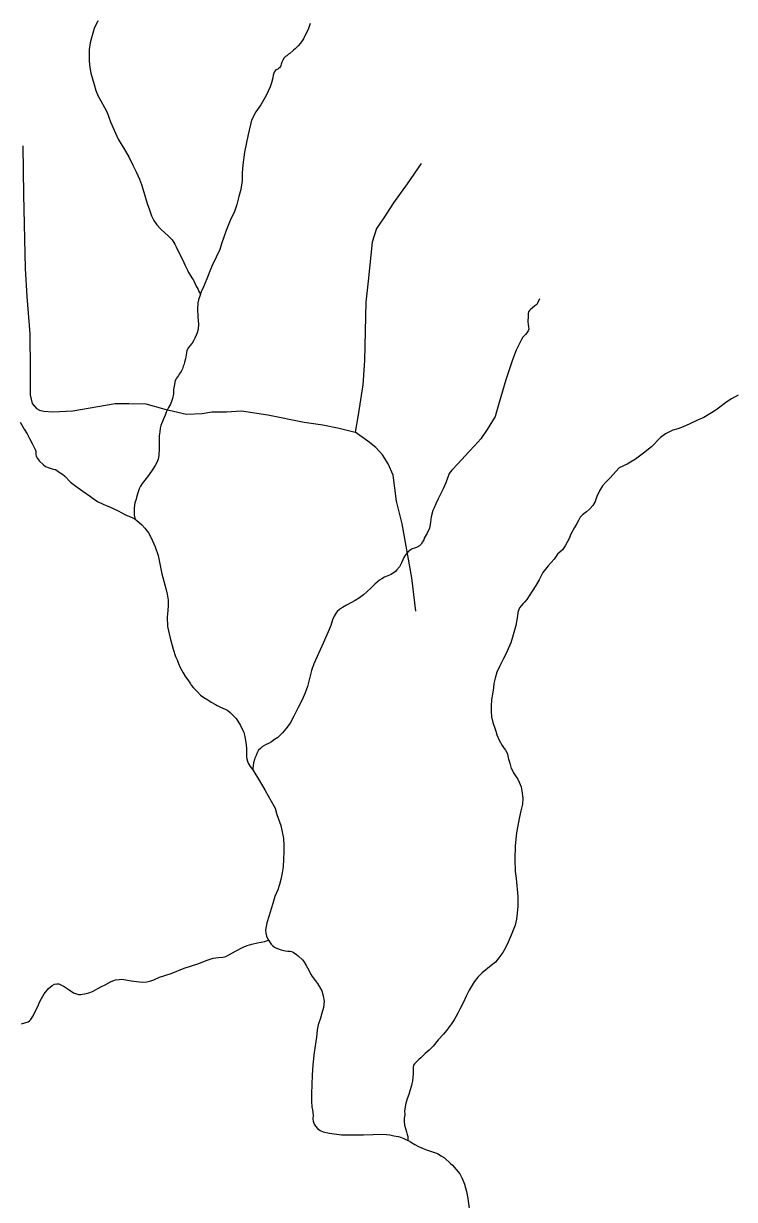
# Model space of a CAD drawing. Extents: x 2220236 to 2384410, y 720751 to 894131.
# Drawn here: x 2302920 to 2306111, y 871750 to 877030 of the extents above; entities that cross this region are included whole.
import ezdxf

# ---------------------------------------------------------------- set-up
doc = ezdxf.new("R2010")
doc.units = 0
doc.layers.add('Default', color=7, linetype='Continuous')

msp = doc.modelspace()

# ---------------------------------------------------------------- linework, layer by layer
at = {"layer": 'Default'}
for points in [[(2303252.8, 877041.7), (2303236.6, 877007.5), (2303224.7, 876966), (2303218.6, 876943.5), (2303214.7, 876913.7), (2303214.8, 876881.7), (2303214.8, 876861.3), (2303216.6, 876831.8), (2303222.1, 876806.6), (2303228.7, 876781.4), (2303236.8, 876755.6), (2303244.8, 876729.5), (2303255.3, 876702.9), (2303267.1, 876683), (2303282.8, 876653.2), (2303294.7, 876629.9), (2303310.7, 876587.9), (2303326.8, 876551.6), (2303344.6, 876511.3), (2303368.7, 876471.3), (2303392.1, 876431.2), (2303410.7, 876393.3), (2303425.5, 876363.5), (2303440.5, 876330.5), (2303448.8, 876307.1), (2303454.6, 876287.7), (2303466.7, 876247.2), (2303474.8, 876221.3), (2303484.7, 876193.7), (2303494.8, 876167.1), (2303504.7, 876145.3), (2303518.7, 876125.5), (2303536.7, 876107.2), (2303570.8, 876075.8), (2303586.8, 876059.2), (2303598.7, 876039.3), (2303604.8, 876027.2), (2303612.8, 876011.1)], [(2304206.1, 877030), (2304197, 877003.2), (2304188.9, 876985.7), (2304177.1, 876961.4), (2304163.5, 876941.2), (2304153, 876929.2), (2304147, 876923.4), (2304139, 876915.6), (2304131, 876909.5), (2304128.9, 876907.8), (2304115, 876895.6), (2304108.9, 876891.4), (2304101, 876885.2), (2304096.1, 876881.8), (2304093, 876879.3), (2304089, 876875.8), (2304083, 876865.7), (2304079, 876855.7), (2304076.9, 876847.4), (2304075, 876841.6), (2304072.9, 876837.3), (2304068.4, 876830.7), (2304064.9, 876827.1), (2304061.9, 876824.6), (2304058.9, 876823.7), (2304056.9, 876823.6), (2304053, 876821.9), (2304048.9, 876817.5), (2304045, 876811.5), (2304043, 876807.4), (2304041, 876797.6), (2304038.8, 876785.9), (2304032.9, 876763.6), (2304026.9, 876745.2), (2304008.9, 876706), (2303984.8, 876664), (2303962.8, 876633.5), (2303942.8, 876595.6), (2303928.8, 876531.2), (2303910.9, 876451.7), (2303904.8, 876395.6), (2303900.7, 876357.6), (2303900.8, 876325.6), (2303894.9, 876285.2), (2303886.8, 876253.8), (2303876.9, 876217.2), (2303866.8, 876185.6), (2303846.8, 876145.3), (2303828.8, 876101.2), (2303808.9, 876041.3), (2303800.7, 876015.6), (2303784.7, 875981.3), (2303766.9, 875943.6), (2303758.8, 875925.2), (2303742.7, 875883.6), (2303726.8, 875847.5), (2303716.7, 875825.9), (2303714.8, 875817.6), (2303714.1, 875815)], [(2302917, 876480.7), (2302919.6, 876262.2), (2302927.2, 875929.2), (2302934.8, 875804.7), (2302947.5, 875637), (2302950.1, 875476.8), (2302950.1, 875362.5), (2302957.7, 875324.4), (2302978, 875301.5), (2302990.7, 875293.9), (2303011, 875288.8), (2303051.7, 875286.2), (2303140.6, 875291.3), (2303331, 875324.4), (2303392, 875324.4), (2303468.2, 875321.8), (2303554.6, 875298.9), (2303651.1, 875276.1), (2303722.2, 875278.6), (2303765.4, 875286.2), (2303831.4, 875286.2), (2303897.4, 875291.3), (2304016.8, 875273.5), (2304179.4, 875240.5), (2304263.2, 875227.8), (2304336.8, 875212.5), (2304408, 875194.7)], [(2304705.1, 876401.9), (2304641.6, 876310.5), (2304580.7, 876224), (2304537.5, 876158), (2304504.5, 876109.7), (2304484.2, 876048.7), (2304466.4, 875873.3), (2304456.2, 875779.3), (2304449.9, 875517.5), (2304442.2, 875408.2), (2304421.9, 875273.5), (2304408, 875194.7)], [(2303612.8, 876011.1), (2303628.7, 875979.7), (2303638.7, 875957.1), (2303644.8, 875943.6), (2303649.4, 875933.8), (2303655.5, 875921.8), (2303660.7, 875912.2), (2303678.7, 875883.3), (2303682.2, 875876.9), (2303694.8, 875851.2), (2303702.9, 875835.1), (2303706.8, 875827.1), (2303714.1, 875815)], [(2303714.1, 875815), (2303704.8, 875789.2), (2303702.7, 875775.3), (2303700.8, 875749.6), (2303700.7, 875741.4), (2303702.8, 875721.1), (2303702.7, 875713.6), (2303705.3, 875679.3), (2303703.8, 875657.1), (2303698.8, 875641.3), (2303694.8, 875631.3), (2303688.8, 875617), (2303682.7, 875605.4), (2303676.7, 875595.3), (2303666.8, 875583.3), (2303660.7, 875575.7), (2303653.3, 875561.4), (2303650.7, 875551.4), (2303646.8, 875525.1), (2303642.6, 875509.3), (2303640.8, 875501), (2303636.8, 875491.1), (2303632.6, 875479.3), (2303626.7, 875467.6), (2303619, 875455.1), (2303614.7, 875449.1), (2303606.8, 875437.2), (2303602.8, 875431.4), (2303600.8, 875427.2), (2303598.7, 875419.7), (2303596.7, 875409), (2303593.6, 875387.4), (2303592.8, 875373.6), (2303592.6, 875367), (2303588.6, 875347), (2303584.7, 875337.1), (2303578.7, 875321.2), (2303570.8, 875305.3), (2303560.6, 875285.2), (2303554.8, 875271), (2303546.8, 875251.1), (2303536.3, 875224.4), (2303532.7, 875213.5), (2303530.8, 875197), (2303528.7, 875178.9), (2303528.6, 875157.5), (2303528.6, 875153.5), (2303528.7, 875139.5), (2303528.7, 875121.5), (2303526.7, 875091), (2303523.8, 875073.7), (2303518.6, 875059.4), (2303510.6, 875045.3), (2303500.6, 875029.3), (2303480.6, 875001.3), (2303464.7, 874979.4), (2303452.7, 874964.9), (2303444.5, 874953.2), (2303438.6, 874941.3), (2303432.6, 874923.1), (2303426.7, 874901.4), (2303424.7, 874894.9), (2303418.6, 874877.3), (2303416.5, 874855.2), (2303416.6, 874835.4), (2303416.7, 874823.2), (2303421.4, 874804.3)], [(2305235.2, 875793.7), (2305227.2, 875773.8), (2305223.4, 875768.6), (2305219.2, 875765.2), (2305215.1, 875761.7), (2305203.1, 875751.4), (2305195.1, 875746), (2305191.1, 875741.9), (2305187.2, 875735.1), (2305185.1, 875727.6), (2305185, 875719.4), (2305185, 875709.6), (2305183.1, 875697.1), (2305183, 875689.9), (2305185.1, 875679.2), (2305187.1, 875667.9), (2305187.5, 875658.9), (2305186.7, 875653.9), (2305185.1, 875649.8), (2305179.6, 875641.4), (2305173.1, 875633.7), (2305161, 875621.6), (2305155, 875611.5), (2305131.2, 875563.8), (2305115, 875519.7), (2305101, 875479.7), (2305084.5, 875429.8), (2305055, 875327.7), (2305037, 875265.4), (2305000.9, 875207.3), (2304973.1, 875165.1), (2304945.1, 875135.1), (2304917.1, 875105.4), (2304902.9, 875089.2), (2304870.9, 875055.1), (2304843, 875025.1), (2304831, 875009.2), (2304814.9, 874967.3), (2304803, 874941.4), (2304791, 874917.1), (2304781, 874895.5), (2304770.9, 874873.7), (2304763, 874856.2), (2304757, 874843.7), (2304749.9, 874814.6), (2304746.9, 874791.5), (2304745.7, 874780.8), (2304741.8, 874764.3), (2304730.9, 874741.6), (2304722.9, 874727.3), (2304718.9, 874718.9), (2304716.1, 874712.4), (2304711.3, 874702.2), (2304704.9, 874692.9), (2304696.8, 874685.2), (2304684.2, 874677.3), (2304674.9, 874673.7), (2304664.6, 874670.9), (2304654.8, 874665.5), (2304645, 874656.1), (2304634.9, 874645), (2304626.3, 874633.1), (2304622.2, 874622.3), (2304616.9, 874608.9), (2304606.8, 874591.3), (2304596.2, 874576.8), (2304588.9, 874569.3), (2304570, 874556.9), (2304540.8, 874543.5), (2304528.1, 874536.4), (2304517.9, 874531), (2304496.8, 874512.9), (2304478.9, 874495), (2304445.8, 874464.8), (2304428.3, 874451.9), (2304408.8, 874439.7), (2304368.8, 874419), (2304351, 874408.5), (2304338.4, 874399), (2304327.8, 874390.3), (2304322.8, 874383.5), (2304314.4, 874369.2), (2304306.9, 874353.3), (2304298.7, 874327.5), (2304286.7, 874299.2), (2304258.7, 874234.8), (2304222.8, 874155.3), (2304212.8, 874125.5), (2304194.7, 874053.4), (2304184.7, 874025.1), (2304170.8, 873993.3), (2304152.8, 873959), (2304132.6, 873919.5), (2304116.6, 873889.3), (2304096.7, 873863.1), (2304082.6, 873845.3), (2304070.7, 873833.4)], [(2306127.3, 875361.7), (2306097.5, 875344.9), (2306076.3, 875331), (2306027.2, 875293.8), (2306001.3, 875277.9), (2305973.5, 875261.2), (2305945.2, 875249.2), (2305911.2, 875233.2), (2305881.2, 875219.6), (2305857.2, 875209.6), (2305835.2, 875203.7), (2305825.2, 875199.3), (2305801.3, 875187.7), (2305779.3, 875171.2), (2305739.2, 875129.3), (2305703.2, 875101.4), (2305667.3, 875073.7), (2305629.2, 875051.8), (2305593.2, 875035.5), (2305551.1, 874989.3), (2305535.2, 874971.5), (2305519.2, 874953.6), (2305505, 874931.8), (2305493.1, 874905.7), (2305485.2, 874883.4), (2305475.1, 874865.8), (2305460.6, 874848.8), (2305447.1, 874837.4), (2305429, 874823.7), (2305419.1, 874813.3), (2305411, 874799.1), (2305403.2, 874785.6), (2305393.1, 874767.2), (2305377.2, 874737.7), (2305369, 874717.8), (2305351.1, 874685), (2305339, 874667.3), (2305317, 874647.6), (2305301.1, 874625.5), (2305275.1, 874595.7), (2305251, 874565.3), (2305234.9, 874531.8), (2305218.9, 874507.3), (2305202.6, 874481.2), (2305179.1, 874443.3), (2305169, 874431.4), (2305163.1, 874425.4), (2305153.1, 874415.2), (2305146.1, 874405.9), (2305141.1, 874394.9), (2305138.5, 874385.8), (2305136.9, 874370.1), (2305129.5, 874327.2), (2305115, 874275), (2305107.1, 874249.2), (2305094.9, 874223.1), (2305087, 874201.6), (2305072.9, 874175.6), (2305058.5, 874146.2), (2305045.1, 874117), (2305036.9, 874091.1), (2305030.9, 874067.2), (2305028.9, 874047.3)], [(2302904.6, 875239.5), (2302922.4, 875209.1), (2302936.5, 875187.4), (2302946.6, 875167.4), (2302958.5, 875144.9), (2302972.4, 875117.5), (2302974.5, 875109.3), (2302974.5, 875101.1), (2302974.6, 875092.9), (2302976.4, 875087.4), (2302982.5, 875076.9), (2302990.6, 875065), (2303007.2, 875049.3), (2303018.5, 875041.5), (2303034.6, 875035.6), (2303048.6, 875031.2), (2303054.5, 875029), (2303062.6, 875026.9), (2303079, 875016), (2303094.6, 875006.8), (2303104.6, 874997.4), (2303130.5, 874971.3), (2303154.4, 874953.5), (2303186.5, 874931), (2303220.5, 874907), (2303238.5, 874892.9), (2303254.5, 874882.9), (2303276.6, 874871.4), (2303291, 874866.4), (2303309.9, 874859), (2303322.6, 874852.9), (2303344.7, 874841.4), (2303360.6, 874833.1), (2303374.6, 874825.4), (2303394.7, 874817.3), (2303414.6, 874809.1), (2303421.4, 874804.3)], [(2304681, 874391.6), (2304663.2, 874541.6), (2304620, 874783), (2304594.6, 874884.7), (2304579.4, 875001.6), (2304556.5, 875052.4), (2304531.1, 875093.1), (2304500.7, 875126.1), (2304465.1, 875154.1), (2304408, 875194.7)], [(2303421.4, 874804.3), (2303428.7, 874799), (2303450.7, 874779.3), (2303464.5, 874763.5), (2303480.6, 874742.9), (2303492.7, 874721.2), (2303510.7, 874681), (2303524.6, 874641.3), (2303532.6, 874597.2), (2303540.5, 874559.1), (2303558.6, 874493.2), (2303564.7, 874467.3), (2303568.6, 874441.2), (2303568.6, 874417.4), (2303566.7, 874395.1), (2303564.7, 874364.8), (2303566.6, 874322.9), (2303578, 874271), (2303591, 874220.7), (2303602.4, 874187.5), (2303608.6, 874173), (2303614.7, 874156.8), (2303622.6, 874138.9), (2303630.6, 874125.4), (2303636.2, 874114.9), (2303646.5, 874097.3), (2303656.5, 874082.9), (2303668.6, 874065.4), (2303672.7, 874058.9), (2303682.6, 874047.1), (2303698.6, 874031.4), (2303714.5, 874014.8), (2303728.5, 874004.6), (2303746.6, 873993.2), (2303756.7, 873987), (2303762.6, 873983.2), (2303780.7, 873973.1), (2303789.2, 873968.7), (2303804.6, 873961.1), (2303814.8, 873956.5), (2303825.3, 873952), (2303836.6, 873945.2), (2303846.6, 873937.2), (2303856.6, 873927), (2303874.7, 873909), (2303893.8, 873878.5), (2303908.7, 873847.1), (2303912.6, 873829.3), (2303916.6, 873808.8), (2303919.1, 873792.5), (2303920.7, 873773), (2303920.5, 873753.2), (2303920.6, 873736.8), (2303922.7, 873728.7), (2303924.7, 873718.9), (2303928.7, 873709.3), (2303936.7, 873694.8), (2303948.6, 873678.9)], [(2305028.9, 874047.3), (2305024.9, 874019.4), (2305021, 873995.4), (2305018.9, 873964.9), (2305018.9, 873941.1), (2305020.8, 873917.4), (2305026.9, 873891.4), (2305036.9, 873861.4), (2305039.9, 873852.5)], [(2304070.7, 873833.4), (2304060.9, 873824.8), (2304046.7, 873815), (2304032.6, 873805.4), (2304019, 873797.4), (2304008.7, 873793), (2303992.7, 873783.4), (2303982.7, 873774.7), (2303975.2, 873767), (2303967.2, 873752.7), (2303963.5, 873744.3), (2303958.7, 873731.1), (2303956.7, 873725.3), (2303952.7, 873711.1), (2303949.9, 873697), (2303948.7, 873687.1), (2303948.6, 873678.9)], [(2305039.9, 873852.5), (2305044.9, 873837.1), (2305054.9, 873812.9), (2305068.9, 873788.9), (2305076.9, 873775.2), (2305082.8, 873767.2), (2305088.9, 873756.9), (2305093, 873748.9), (2305096.9, 873726.8), (2305103, 873709), (2305109, 873685.5), (2305113.1, 873679), (2305119, 873665.5), (2305124.9, 873657.5), (2305134.9, 873643.1), (2305139, 873637.5), (2305145.3, 873624.5), (2305153, 873602.9), (2305156.9, 873584.8), (2305160.9, 873551.4), (2305159, 873525.1), (2305152.8, 873495.2), (2305145, 873461.3), (2305133, 873396.8), (2305126.9, 873337.5), (2305125, 873276.8), (2305126.9, 873223.4), (2305130.9, 873190.8), (2305139, 873110.7), (2305138.9, 873067.3), (2305136.3, 873035.1), (2305132.9, 873008.8), (2305126.2, 872982.1), (2305108.9, 872936.4), (2305095.4, 872905.4), (2305084.3, 872882.7), (2305070.8, 872859.4), (2305052.8, 872834.8), (2305038.8, 872816.1), (2305018.8, 872801.4), (2304978.7, 872768.6), (2304958.9, 872749), (2304942.8, 872726.9), (2304920.9, 872690.8), (2304906.8, 872663), (2304892.9, 872633), (2304878.8, 872605.2), (2304868.7, 872586.8), (2304860.8, 872570.9), (2304852.8, 872556.5), (2304840.9, 872538.8), (2304818.7, 872509.3), (2304804.8, 872493.1), (2304780.8, 872466.7), (2304758.8, 872438.6), (2304740.7, 872420.7), (2304722.7, 872405.1), (2304703.1, 872386.3), (2304694.8, 872378.6), (2304684.8, 872369.2), (2304674.8, 872358.9), (2304670.6, 872353), (2304669.2, 872343.9), (2304668.8, 872330.7), (2304668.6, 872315.3), (2304666.7, 872297), (2304665.3, 872283.1), (2304660.6, 872262.3), (2304654.7, 872243.3), (2304648.8, 872222.4), (2304642.6, 872202.6), (2304636.6, 872182.5), (2304630.6, 872148.6), (2304630.7, 872130.6), (2304628.8, 872115), (2304628.8, 872101), (2304630.6, 872084.6), (2304634.7, 872068.4), (2304638.7, 872054.7), (2304642.6, 872042.5), (2304644.8, 872032.8), (2304644.6, 872027), (2304644.7, 872020.4), (2304644.7, 872015.6)], [(2303948.6, 873678.9), (2303958.2, 873664.5), (2303970.6, 873645.4), (2303988.6, 873614.9), (2304004.6, 873587), (2304030.8, 873538.6), (2304048.7, 873507.5), (2304056.6, 873479.1), (2304074.7, 873429), (2304080.6, 873401.2), (2304086.7, 873371.2), (2304088.6, 873339.3), (2304088.4, 873310.5), (2304087.1, 873277.6), (2304084.7, 873243.9), (2304080.6, 873216.7), (2304074.6, 873186.9), (2304068.7, 873165.2), (2304060.7, 873141.1), (2304048.5, 873111.2), (2304038.6, 873078.8), (2304031.6, 873054.7), (2304022.6, 873024.7), (2304012.5, 872993.1), (2304008.6, 872975.7), (2304006.5, 872959.2), (2304007.6, 872947), (2304010.8, 872933.2), (2304016.2, 872918.6), (2304018.6, 872914.7), (2304019.2, 872913.9)], [(2302910.3, 872538.5), (2302940.3, 872548.7), (2302946.4, 872552.2), (2302952.3, 872559), (2302962.3, 872575), (2302968.3, 872588.5), (2302982.2, 872614.5), (2302994.3, 872642.8), (2303012.3, 872673.1), (2303032.3, 872696.9), (2303048.3, 872710.6), (2303058.3, 872716.8), (2303068.4, 872718.8), (2303078.4, 872718.4), (2303086.4, 872714.8), (2303102.3, 872707.2), (2303124.4, 872690.9), (2303144.5, 872678.5), (2303166.4, 872671.2), (2303176.4, 872670.8), (2303200.5, 872675), (2303212.9, 872678.1), (2303228.5, 872684.4), (2303266.5, 872704.9), (2303286.5, 872714.8), (2303310.4, 872727.2), (2303320.3, 872732.6), (2303333.2, 872736.3), (2303348.5, 872738.5), (2303360.5, 872739), (2303378.4, 872736.5), (2303402.4, 872732.5), (2303426.5, 872728.7), (2303454.4, 872726.5), (2303473.8, 872728.1), (2303491, 872732.2), (2303504.4, 872736.7), (2303530.4, 872748.6), (2303582.5, 872764.5), (2303640.6, 872789.1), (2303702.6, 872808.9), (2303744.5, 872824.6), (2303758.2, 872829.2), (2303770.6, 872833.1), (2303795.2, 872837.3), (2303814, 872838.8), (2303821.7, 872840), (2303828.3, 872842), (2303844.5, 872850.9), (2303870.5, 872865), (2303905.8, 872882.8), (2303923.5, 872890.2), (2303944.7, 872896.8), (2303970.6, 872902.7), (2303986.5, 872905.2), (2304002.6, 872909), (2304019.2, 872913.9)], [(2304019.2, 872913.9), (2304024.6, 872904.9), (2304030.7, 872897), (2304038.6, 872889.1), (2304046.7, 872883), (2304054.6, 872879.1), (2304076.6, 872871), (2304094.5, 872866.8), (2304106.6, 872864.9), (2304110.6, 872865), (2304116.6, 872865.3), (2304123.3, 872863.9), (2304130.6, 872861), (2304144.6, 872850.8), (2304152.7, 872844.5), (2304172.6, 872826.5), (2304178.6, 872818.6), (2304188.7, 872801), (2304200.6, 872779.3), (2304208.2, 872764), (2304215.9, 872751.3), (2304230.6, 872731.3), (2304238.6, 872719.4), (2304248.6, 872705), (2304258.6, 872687.2), (2304264.7, 872664.7), (2304268.7, 872641), (2304266.6, 872612.9), (2304258.7, 872587.2), (2304252.6, 872564.7), (2304242.6, 872534.9), (2304238.5, 872512.5), (2304234.7, 872478.8), (2304224.9, 872410.3), (2304218.8, 872354.2), (2304214.7, 872308.9), (2304212.5, 872225.1), (2304212.5, 872190.7), (2304214.5, 872167), (2304216.7, 872153.1), (2304218.7, 872142.6), (2304219.6, 872125.2), (2304218.5, 872118.7), (2304218.6, 872110.5), (2304219.7, 872102.4), (2304224.5, 872088.6), (2304230.5, 872079), (2304239.5, 872069.4), (2304250.7, 872060.8), (2304265.1, 872054), (2304292.6, 872048.8), (2304347.5, 872041), (2304424.5, 872041), (2304446.5, 872041.1), (2304488.7, 872042.8), (2304523, 872044.2), (2304549.3, 872042.1), (2304564.6, 872040.9), (2304582.6, 872036.8), (2304600.8, 872032.6), (2304611.5, 872029.8), (2304626.7, 872024.6), (2304644.7, 872015.6)], [(2304644.7, 872015.6), (2304646.7, 872014.9), (2304656.8, 872008.7), (2304675.8, 871997.8), (2304692.8, 871988.7), (2304713.2, 871979.8), (2304729.2, 871973.8), (2304750.7, 871966.5), (2304768.8, 871960.6), (2304780.6, 871954.7), (2304796.6, 871944.6), (2304808.8, 871936.9), (2304836.8, 871912.6), (2304844.7, 871904.7), (2304878.5, 871865.1), (2304888.4, 871845.1), (2304898.6, 871819.1), (2304907.8, 871786.7), (2304914.7, 871754.9), (2304923.8, 871688.1)]]:
    msp.add_lwpolyline(points, dxfattribs=at)

doc.saveas('drawing.dxf')
